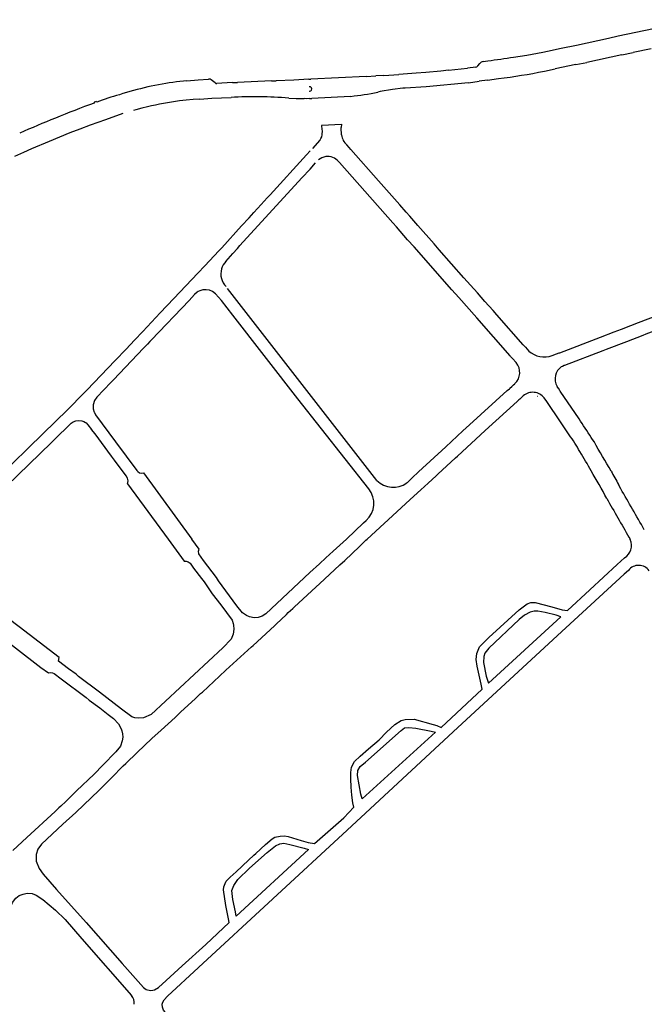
# Model space of a CAD drawing. Extents: x 148869 to 161638, y 453607 to 469810.
# Tile 827 of 1056: x 159111.64 to 159114.22, y 459843.89 to 459847.97. Entities that reach past the tile are written whole.
import ezdxf

# ---------------------------------------------------------------- set-up
doc = ezdxf.new("R2010")
doc.units = 0
doc.layers.add('LKI_V01_KANTRIJWEG', color=252, linetype='CONTINUOUS')

msp = doc.modelspace()

# ---------------------------------------------------------------- linework, layer by layer
at = {"layer": 'LKI_V01_KANTRIJWEG'}
for p, q in [((159114.1324, 459847.8268), (159113.9874, 459847.7954)), ((159114.1324, 459847.8268), (159113.9874, 459847.7954)), ((159114.1324, 459847.8268), (159114.1783, 459847.8363)), ((159114.1324, 459847.8268), (159114.1783, 459847.8363)), ((159114.2534, 459847.8522), (159114.1783, 459847.8363)), ((159114.2534, 459847.8522), (159114.1783, 459847.8363)), ((159113.5353, 459847.7809), (159113.5437, 459847.7912)), ((159113.5353, 459847.7809), (159113.5437, 459847.7912)), ((159113.5567, 459847.7996), (159113.5765, 459847.8019)), ((159113.5567, 459847.7996), (159113.5765, 459847.8019)), ((159113.9414, 459847.786), (159113.8563, 459847.7681)), ((159113.9414, 459847.786), (159113.8563, 459847.7681)), ((159113.9414, 459847.786), (159113.9874, 459847.7954)), ((159113.9414, 459847.786), (159113.9874, 459847.7954)), ((159113.1454, 459847.7412), (159113.2082, 459847.7456)), ((159113.1454, 459847.7412), (159113.2082, 459847.7456)), ((159113.2796, 459847.7512), (159113.2082, 459847.7456)), ((159113.2796, 459847.7512), (159113.2082, 459847.7456)), ((159113.4141, 459847.7628), (159113.3822, 459847.7595)), ((159113.4141, 459847.7628), (159113.3822, 459847.7595)), ((159113.4141, 459847.7628), (159113.4919, 459847.7713)), ((159113.4141, 459847.7628), (159113.4919, 459847.7713)), ((159113.5267, 459847.7756), (159113.4919, 459847.7713)), ((159113.5267, 459847.7756), (159113.4919, 459847.7713)), ((159113.8108, 459847.7588), (159113.8563, 459847.7681)), ((159113.8108, 459847.7588), (159113.8563, 459847.7681)), ((159112.3299, 459847.7184), (159112.2873, 459847.7146)), ((159112.3299, 459847.7184), (159112.2873, 459847.7146)), ((159112.4231, 459847.7258), (159112.4196, 459847.7257)), ((159112.4231, 459847.7258), (159112.4196, 459847.7257)), ((159112.4468, 459847.71), (159112.4301, 459847.7237)), ((159112.4468, 459847.71), (159112.4301, 459847.7237)), ((159112.5189, 459847.7117), (159112.4531, 459847.7072)), ((159112.5189, 459847.7117), (159112.4531, 459847.7072)), ((159112.5189, 459847.7117), (159112.5393, 459847.7114)), ((159112.5189, 459847.7117), (159112.5393, 459847.7114)), ((159112.6801, 459847.7187), (159112.5393, 459847.7114)), ((159112.6801, 459847.7187), (159112.5393, 459847.7114)), ((159112.6801, 459847.7187), (159112.6992, 459847.7188)), ((159112.6801, 459847.7187), (159112.6992, 459847.7188)), ((159112.7734, 459847.7218), (159112.6992, 459847.7188)), ((159112.7734, 459847.7218), (159112.6992, 459847.7188)), ((159112.8347, 459847.7253), (159112.7734, 459847.7218)), ((159112.8347, 459847.7253), (159112.7734, 459847.7218)), ((159112.8347, 459847.7253), (159112.8441, 459847.7255)), ((159112.8347, 459847.7253), (159112.8441, 459847.7255)), ((159113.0732, 459847.7367), (159112.8441, 459847.7255)), ((159113.0732, 459847.7367), (159112.8441, 459847.7255)), ((159113.0732, 459847.7367), (159113.1134, 459847.739)), ((159113.0732, 459847.7367), (159113.1134, 459847.739)), ((159113.1454, 459847.7412), (159113.1134, 459847.739)), ((159113.1454, 459847.7412), (159113.1134, 459847.739)), ((159113.4961, 459847.7108), (159113.5408, 459847.7173)), ((159113.4961, 459847.7108), (159113.5408, 459847.7173)), ((159113.5748, 459847.7212), (159113.5408, 459847.7173)), ((159113.5748, 459847.7212), (159113.5408, 459847.7173)), ((159113.5748, 459847.7212), (159113.621, 459847.7279)), ((159113.5748, 459847.7212), (159113.621, 459847.7279)), ((159112.8376, 459847.6944), (159112.8359, 459847.6947)), ((159112.8376, 459847.6944), (159112.8359, 459847.6947)), ((159112.8365, 459847.6755), (159112.8386, 459847.6757)), ((159112.8365, 459847.6755), (159112.8386, 459847.6757)), ((159111.9549, 459847.6339), (159111.9452, 459847.6308)), ((159111.9549, 459847.6339), (159111.9452, 459847.6308)), ((159111.9452, 459847.6308), (159111.9465, 459847.6269)), ((159111.9452, 459847.6308), (159111.9465, 459847.6269)), ((159111.9562, 459847.63), (159111.9549, 459847.6339)), ((159111.9562, 459847.63), (159111.9549, 459847.6339)), ((159112.3837, 459847.6435), (159112.3553, 459847.6416)), ((159112.3837, 459847.6435), (159112.3553, 459847.6416)), ((159112.3837, 459847.6435), (159112.4333, 459847.6469)), ((159112.3837, 459847.6435), (159112.4333, 459847.6469)), ((159112.4333, 459847.6469), (159112.5129, 459847.6504)), ((159112.4333, 459847.6469), (159112.5129, 459847.6504)), ((159112.8385, 459847.6451), (159112.8469, 459847.6458)), ((159112.8385, 459847.6451), (159112.8469, 459847.6458)), ((159113.0081, 459847.6546), (159112.8469, 459847.6458)), ((159113.0081, 459847.6546), (159112.8469, 459847.6458)), ((159112.1189, 459847.5982), (159112.1087, 459847.5953)), ((159112.1189, 459847.5982), (159112.1087, 459847.5953)), ((159112.8892, 459847.5352), (159112.9699, 459847.5389)), ((159112.8892, 459847.5352), (159112.9699, 459847.5389)), ((159112.9699, 459847.5389), (159112.9691, 459847.5249)), ((159112.9699, 459847.5389), (159112.9691, 459847.5249)), ((159112.8892, 459847.5352), (159112.8883, 459847.5313)), ((159112.8892, 459847.5352), (159112.8883, 459847.5313)), ((159112.8807, 459847.4723), (159112.8497, 459847.4384)), ((159112.8807, 459847.4723), (159112.8497, 459847.4384)), ((159112.8411, 459847.4288), (159112.8251, 459847.4115)), ((159112.8411, 459847.4288), (159112.8251, 459847.4115)), ((159112.6743, 459847.246), (159112.8251, 459847.4115)), ((159112.6743, 459847.246), (159112.8251, 459847.4115)), ((159112.8405, 459847.3532), (159112.8634, 459847.3787)), ((159112.8405, 459847.3532), (159112.8634, 459847.3787)), ((159112.8068, 459847.3164), (159112.8405, 459847.3532)), ((159112.8068, 459847.3164), (159112.8405, 459847.3532)), ((159112.5498, 459847.036), (159112.8068, 459847.3164)), ((159112.5498, 459847.036), (159112.8068, 459847.3164)), ((159112.6382, 459847.2065), (159112.6628, 459847.2334)), ((159112.6382, 459847.2065), (159112.6628, 459847.2334)), ((159112.6628, 459847.2334), (159112.6743, 459847.246)), ((159112.6628, 459847.2334), (159112.6743, 459847.246)), ((159112.5873, 459847.1508), (159112.608, 459847.1734)), ((159112.5873, 459847.1508), (159112.608, 459847.1734)), ((159112.608, 459847.1734), (159112.6382, 459847.2065)), ((159112.608, 459847.1734), (159112.6382, 459847.2065)), ((159112.5567, 459847.1174), (159112.5873, 459847.1508)), ((159112.5567, 459847.1174), (159112.5873, 459847.1508)), ((159112.4744, 459847.0274), (159112.5567, 459847.1174)), ((159112.4744, 459847.0274), (159112.5567, 459847.1174)), ((159112.4038, 459846.9515), (159112.4617, 459847.0137)), ((159112.4038, 459846.9515), (159112.4617, 459847.0137)), ((159112.4617, 459847.0137), (159112.4744, 459847.0274)), ((159112.4617, 459847.0137), (159112.4744, 459847.0274)), ((159112.5393, 459847.0245), (159112.5498, 459847.036)), ((159112.5393, 459847.0245), (159112.5498, 459847.036)), ((159113.1169, 459846.0624), (159112.4984, 459846.8585)), ((159113.1169, 459846.0624), (159112.4984, 459846.8585)), ((159112.219, 459846.7567), (159112.2755, 459846.8163)), ((159112.219, 459846.7567), (159112.2755, 459846.8163)), ((159112.1472, 459846.6801), (159112.219, 459846.7567)), ((159112.1472, 459846.6801), (159112.219, 459846.7567)), ((159112.0778, 459846.6069), (159112.1135, 459846.6446)), ((159112.0778, 459846.6069), (159112.1135, 459846.6446)), ((159112.1135, 459846.6446), (159112.1472, 459846.6801)), ((159112.1135, 459846.6446), (159112.1472, 459846.6801)), ((159112.1836, 459846.6454), (159112.1771, 459846.6387)), ((159112.1836, 459846.6454), (159112.1771, 459846.6387)), ((159112.15, 459846.6103), (159112.0255, 459846.4797)), ((159112.15, 459846.6103), (159112.0255, 459846.4797)), ((159112.0323, 459846.5595), (159112.0778, 459846.6069)), ((159112.0323, 459846.5595), (159112.0778, 459846.6069)), ((159112.167, 459846.6281), (159112.15, 459846.6103)), ((159112.167, 459846.6281), (159112.15, 459846.6103)), ((159112.1771, 459846.6387), (159112.167, 459846.6281)), ((159112.1771, 459846.6387), (159112.167, 459846.6281)), ((159112.0255, 459846.4797), (159112.0153, 459846.469)), ((159112.0255, 459846.4797), (159112.0153, 459846.469)), ((159111.9051, 459846.4261), (159111.9169, 459846.4383)), ((159111.9051, 459846.4261), (159111.9169, 459846.4383)), ((159113.6572, 459846.4352), (159113.5009, 459846.2936)), ((159113.6572, 459846.4352), (159113.5009, 459846.2936)), ((159113.7825, 459846.4099), (159113.7809, 459846.4108)), ((159113.7825, 459846.4099), (159113.7809, 459846.4108)), ((159113.5659, 459846.2703), (159113.6982, 459846.3897)), ((159113.5659, 459846.2703), (159113.6982, 459846.3897)), ((159111.8508, 459846.2997), (159111.7783, 459846.2292)), ((159111.8508, 459846.2997), (159111.7783, 459846.2292)), ((159113.5009, 459846.2936), (159113.4735, 459846.2682)), ((159113.5009, 459846.2936), (159113.4735, 459846.2682)), ((159111.5436, 459846.0714), (159111.7341, 459846.2565)), ((159111.5436, 459846.0714), (159111.7341, 459846.2565)), ((159113.4735, 459846.2682), (159113.4265, 459846.2246)), ((159113.4735, 459846.2682), (159113.4265, 459846.2246)), ((159113.4504, 459846.1633), (159113.5659, 459846.2703)), ((159113.4504, 459846.1633), (159113.5659, 459846.2703)), ((159114.0167, 459846.2233), (159114.0054, 459846.2404)), ((159114.0167, 459846.2233), (159114.0054, 459846.2404)), ((159111.7694, 459846.2204), (159111.5826, 459846.0387)), ((159111.7694, 459846.2204), (159111.5826, 459846.0387)), ((159111.7783, 459846.2292), (159111.7694, 459846.2204)), ((159111.7783, 459846.2292), (159111.7694, 459846.2204)), ((159113.4021, 459846.2019), (159113.2899, 459846.0978)), ((159113.4021, 459846.2019), (159113.2899, 459846.0978)), ((159113.4265, 459846.2246), (159113.4021, 459846.2019)), ((159113.4265, 459846.2246), (159113.4021, 459846.2019)), ((159112.0304, 459846.1464), (159112.018, 459846.1633)), ((159112.0304, 459846.1464), (159112.018, 459846.1633)), ((159113.3698, 459846.089), (159113.4427, 459846.1561)), ((159113.3698, 459846.089), (159113.4427, 459846.1561)), ((159113.4427, 459846.1561), (159113.4504, 459846.1633)), ((159113.4427, 459846.1561), (159113.4504, 459846.1633)), ((159112.0778, 459846.0815), (159112.0304, 459846.1464)), ((159112.0778, 459846.0815), (159112.0304, 459846.1464)), ((159112.0843, 459846.0727), (159112.0778, 459846.0815)), ((159112.0843, 459846.0727), (159112.0778, 459846.0815)), ((159112.1509, 459846.0935), (159112.3506, 459845.8195)), ((159112.1509, 459846.0935), (159112.3506, 459845.8195)), ((159113.2631, 459846.0729), (159113.2433, 459846.0546)), ((159113.2631, 459846.0729), (159113.2433, 459846.0546)), ((159113.2899, 459846.0978), (159113.2631, 459846.0729)), ((159113.2899, 459846.0978), (159113.2631, 459846.0729)), ((159113.3291, 459846.0516), (159113.3626, 459846.0823)), ((159113.3291, 459846.0516), (159113.3626, 459846.0823)), ((159113.3626, 459846.0823), (159113.3698, 459846.089)), ((159113.3626, 459846.0823), (159113.3698, 459846.089)), ((159112.0836, 459846.049), (159112.2519, 459845.8195)), ((159112.0836, 459846.049), (159112.2519, 459845.8195)), ((159113.2433, 459846.0546), (159113.2408, 459846.0522)), ((159113.2433, 459846.0546), (159113.2408, 459846.0522)), ((159113.2989, 459846.0237), (159113.3291, 459846.0516)), ((159113.2989, 459846.0237), (159113.3291, 459846.0516)), ((159114.1276, 459846.0276), (159114.1183, 459846.0456)), ((159114.1276, 459846.0276), (159114.1183, 459846.0456)), ((159113.2554, 459845.9837), (159113.2989, 459846.0237)), ((159113.2554, 459845.9837), (159113.2989, 459846.0237)), ((159113.0769, 459845.8195), (159113.2181, 459845.9495)), ((159113.0769, 459845.8195), (159113.2181, 459845.9495)), ((159113.2181, 459845.9495), (159113.2554, 459845.9837)), ((159113.2181, 459845.9495), (159113.2554, 459845.9837)), ((159112.991, 459845.8195), (159113.0617, 459845.8864)), ((159112.991, 459845.8195), (159113.0617, 459845.8864)), ((159113.0617, 459845.8864), (159113.0729, 459845.897)), ((159113.0617, 459845.8864), (159113.0729, 459845.897)), ((159114.1671, 459845.8177), (159114.1616, 459845.8273)), ((159114.1671, 459845.8177), (159114.1616, 459845.8273)), ((159112.3807, 459845.778), (159112.3506, 459845.8195)), ((159112.3807, 459845.778), (159112.3506, 459845.8195)), ((159112.991, 459845.8195), (159112.9359, 459845.7701)), ((159112.991, 459845.8195), (159112.9359, 459845.7701)), ((159112.984, 459845.7314), (159113.0454, 459845.7887)), ((159112.984, 459845.7314), (159113.0454, 459845.7887)), ((159113.0454, 459845.7887), (159113.0714, 459845.8145)), ((159113.0454, 459845.7887), (159113.0714, 459845.8145)), ((159113.0714, 459845.8145), (159113.0769, 459845.8195)), ((159113.0714, 459845.8145), (159113.0769, 459845.8195)), ((159112.3988, 459845.7312), (159112.3794, 459845.759)), ((159112.3988, 459845.7312), (159112.3794, 459845.759)), ((159112.9061, 459845.7423), (159112.8787, 459845.7168)), ((159112.9061, 459845.7423), (159112.8787, 459845.7168)), ((159112.9359, 459845.7701), (159112.9061, 459845.7423)), ((159112.9359, 459845.7701), (159112.9061, 459845.7423)), ((159114.1131, 459845.7142), (159114.1431, 459845.7423)), ((159114.1131, 459845.7142), (159114.1431, 459845.7423)), ((159112.3429, 459845.7204), (159112.3579, 459845.6988)), ((159112.3429, 459845.7204), (159112.3579, 459845.6988)), ((159112.4524, 459845.6602), (159112.3988, 459845.7312)), ((159112.4524, 459845.6602), (159112.3988, 459845.7312)), ((159112.8787, 459845.7168), (159112.8399, 459845.6807)), ((159112.8787, 459845.7168), (159112.8399, 459845.6807)), ((159112.8795, 459845.6341), (159112.9637, 459845.7126)), ((159112.8795, 459845.6341), (159112.9637, 459845.7126)), ((159112.9637, 459845.7126), (159112.984, 459845.7314)), ((159112.9637, 459845.7126), (159112.984, 459845.7314)), ((159112.3579, 459845.6988), (159112.3906, 459845.656)), ((159112.3579, 459845.6988), (159112.3906, 459845.656)), ((159114.1597, 459845.69), (159114.1421, 459845.6736)), ((159114.1597, 459845.69), (159114.1421, 459845.6736)), ((159112.3906, 459845.656), (159112.4012, 459845.6422)), ((159112.3906, 459845.656), (159112.4012, 459845.6422)), ((159112.4012, 459845.6422), (159112.4347, 459845.593)), ((159112.4012, 459845.6422), (159112.4347, 459845.593)), ((159112.461, 459845.6469), (159112.4524, 459845.6602)), ((159112.461, 459845.6469), (159112.4524, 459845.6602)), ((159112.7748, 459845.5379), (159112.8661, 459845.6214)), ((159112.7748, 459845.5379), (159112.8661, 459845.6214)), ((159112.8661, 459845.6214), (159112.8795, 459845.6341)), ((159112.8661, 459845.6214), (159112.8795, 459845.6341)), ((159112.4347, 459845.593), (159112.4702, 459845.5465)), ((159112.4347, 459845.593), (159112.4702, 459845.5465)), ((159112.4702, 459845.5465), (159112.5171, 459845.4833)), ((159112.4702, 459845.5465), (159112.5171, 459845.4833)), ((159112.6999, 459845.467), (159112.743, 459845.5076)), ((159112.6999, 459845.467), (159112.743, 459845.5076)), ((159112.743, 459845.5076), (159112.7501, 459845.5146)), ((159112.743, 459845.5076), (159112.7501, 459845.5146)), ((159112.7501, 459845.5146), (159112.7694, 459845.5323)), ((159112.7501, 459845.5146), (159112.7694, 459845.5323)), ((159112.7694, 459845.5323), (159112.7748, 459845.5379)), ((159112.7694, 459845.5323), (159112.7748, 459845.5379)), ((159113.5801, 459845.2222), (159113.879, 459845.4977)), ((159113.5801, 459845.2222), (159113.879, 459845.4977)), ((159113.879, 459845.4977), (159113.8601, 459845.5043)), ((159113.879, 459845.4977), (159113.8601, 459845.5043)), ((159113.8848, 459845.5269), (159113.9069, 459845.5231)), ((159113.8848, 459845.5269), (159113.9069, 459845.5231)), ((159112.5171, 459845.4833), (159112.5213, 459845.4701)), ((159112.5171, 459845.4833), (159112.5213, 459845.4701)), ((159112.6044, 459845.379), (159112.6923, 459845.4598)), ((159112.6044, 459845.379), (159112.6923, 459845.4598)), ((159112.6923, 459845.4598), (159112.6999, 459845.467)), ((159112.6923, 459845.4598), (159112.6999, 459845.467)), ((159112.5973, 459845.3727), (159112.6044, 459845.379)), ((159112.5973, 459845.3727), (159112.6044, 459845.379)), ((159112.4919, 459845.2756), (159112.5973, 459845.3727)), ((159112.4919, 459845.2756), (159112.5973, 459845.3727)), ((159111.8392, 459845.282), (159111.7987, 459845.3132)), ((159111.8392, 459845.282), (159111.7987, 459845.3132)), ((159111.7806, 459845.2624), (159111.8093, 459845.2398)), ((159111.7806, 459845.2624), (159111.8093, 459845.2398)), ((159111.8711, 459845.2599), (159111.8392, 459845.282)), ((159111.8711, 459845.2599), (159111.8392, 459845.282)), ((159111.8815, 459845.2505), (159111.8711, 459845.2599)), ((159111.8815, 459845.2505), (159111.8711, 459845.2599)), ((159112.4654, 459845.2509), (159112.4919, 459845.2756)), ((159112.4654, 459845.2509), (159112.4919, 459845.2756)), ((159111.8093, 459845.2398), (159111.9121, 459845.1629)), ((159111.8093, 459845.2398), (159111.9121, 459845.1629)), ((159111.9685, 459845.1852), (159111.8815, 459845.2505)), ((159111.9685, 459845.1852), (159111.8815, 459845.2505)), ((159112.3943, 459845.1857), (159112.4654, 459845.2509)), ((159112.3943, 459845.1857), (159112.4654, 459845.2509)), ((159113.5533, 459845.1974), (159113.5497, 459845.2181)), ((159113.5533, 459845.1974), (159113.5497, 459845.2181)), ((159113.5737, 459845.2383), (159113.5801, 459845.2222)), ((159113.5737, 459845.2383), (159113.5801, 459845.2222)), ((159112.3708, 459845.164), (159112.3868, 459845.179)), ((159112.3708, 459845.164), (159112.3868, 459845.179)), ((159112.3868, 459845.179), (159112.3943, 459845.1857)), ((159112.3868, 459845.179), (159112.3943, 459845.1857)), ((159113.3834, 459845.0391), (159113.5533, 459845.1974)), ((159113.3834, 459845.0391), (159113.5533, 459845.1974)), ((159111.9121, 459845.1629), (159111.9257, 459845.1519)), ((159111.9121, 459845.1629), (159111.9257, 459845.1519)), ((159112.3052, 459845.1034), (159112.364, 459845.1577)), ((159112.3052, 459845.1034), (159112.364, 459845.1577)), ((159112.364, 459845.1577), (159112.3708, 459845.164)), ((159112.364, 459845.1577), (159112.3708, 459845.164)), ((159111.9901, 459845.1036), (159112.0044, 459845.0924)), ((159111.9901, 459845.1036), (159112.0044, 459845.0924)), ((159112.2808, 459845.08), (159112.3052, 459845.1034)), ((159112.2808, 459845.08), (159112.3052, 459845.1034)), ((159112.2231, 459845.0274), (159112.2808, 459845.08)), ((159112.2231, 459845.0274), (159112.2808, 459845.08)), ((159113.3604, 459845.0199), (159113.0559, 459844.7436)), ((159113.3604, 459845.0199), (159113.0559, 459844.7436)), ((159113.3415, 459845.0241), (159113.3604, 459845.0199)), ((159113.3415, 459845.0241), (159113.3604, 459845.0199)), ((159113.3655, 459845.0469), (159113.3834, 459845.0391)), ((159113.3655, 459845.0469), (159113.3834, 459845.0391)), ((159112.0772, 459844.8899), (159112.1236, 459844.935)), ((159112.0772, 459844.8899), (159112.1236, 459844.935)), ((159112.0662, 459844.8799), (159112.0772, 459844.8899)), ((159112.0662, 459844.8799), (159112.0772, 459844.8899)), ((159111.9452, 459844.845), (159111.8732, 459844.7757)), ((159111.9452, 459844.845), (159111.8732, 459844.7757)), ((159111.9815, 459844.883), (159111.9452, 459844.845)), ((159111.9815, 459844.883), (159111.9452, 459844.845)), ((159112.0175, 459844.8303), (159112.0662, 459844.8799)), ((159112.0175, 459844.8303), (159112.0662, 459844.8799)), ((159111.967, 459844.7794), (159112.0175, 459844.8303)), ((159111.967, 459844.7794), (159112.0175, 459844.8303)), ((159111.8732, 459844.7757), (159111.8278, 459844.732)), ((159111.8732, 459844.7757), (159111.8278, 459844.732)), ((159111.8703, 459844.6861), (159111.967, 459844.7794)), ((159111.8703, 459844.6861), (159111.967, 459844.7794)), ((159111.8278, 459844.732), (159111.8083, 459844.7132)), ((159111.8278, 459844.732), (159111.8083, 459844.7132)), ((159113.0222, 459844.7085), (159113.0177, 459844.7263)), ((159113.0222, 459844.7085), (159113.0177, 459844.7263)), ((159113.0559, 459844.7436), (159113.051, 459844.7617)), ((159113.0559, 459844.7436), (159113.051, 459844.7617)), ((159111.7998, 459844.705), (159111.7846, 459844.6904)), ((159111.7998, 459844.705), (159111.7846, 459844.6904)), ((159111.8083, 459844.7132), (159111.7998, 459844.705)), ((159111.8083, 459844.7132), (159111.7998, 459844.705)), ((159111.8158, 459844.6374), (159111.8703, 459844.6861)), ((159111.8158, 459844.6374), (159111.8703, 459844.6861)), ((159111.8158, 459844.6374), (159111.7275, 459844.5546)), ((159111.8158, 459844.6374), (159111.7275, 459844.5546)), ((159112.833, 459844.5624), (159112.8582, 459844.5574)), ((159112.833, 459844.5624), (159112.8582, 459844.5574)), ((159112.8335, 459844.5334), (159112.5346, 459844.2565)), ((159112.8335, 459844.5334), (159112.5346, 459844.2565)), ((159112.8162, 459844.5383), (159112.8335, 459844.5334)), ((159112.8162, 459844.5383), (159112.8335, 459844.5334)), ((159112.5346, 459844.2565), (159112.5307, 459844.2749)), ((159112.5346, 459844.2565), (159112.5307, 459844.2749)), ((159112.5057, 459844.2297), (159112.5027, 459844.2455)), ((159112.5057, 459844.2297), (159112.5027, 459844.2455)), ((159111.8941, 459844.1623), (159112.1004, 459843.9281)), ((159111.8941, 459844.1623), (159112.1004, 459843.9281))]:
    msp.add_line(p, q, dxfattribs=at)
for points in [[(159113.6836, 459847.8171), (159113.7382, 459847.8258), (159113.8049, 459847.8379), (159113.8233, 459847.8417), (159113.8806, 459847.8538), (159113.9447, 459847.8666), (159114.0765, 459847.8961), (159114.1169, 459847.9049), (159114.2631, 459847.9364), (159114.3034, 459847.9445), (159114.4403, 459847.9723)], [(159113.6836, 459847.8171), (159113.7382, 459847.8258), (159113.8049, 459847.8379), (159113.8233, 459847.8417), (159113.8806, 459847.8538), (159113.9447, 459847.8666), (159114.0765, 459847.8961), (159114.1169, 459847.9049), (159114.2631, 459847.9364), (159114.3034, 459847.9445), (159114.4403, 459847.9723)], [(159113.3822, 459847.7595), (159113.3195, 459847.754), (159113.2796, 459847.7512)], [(159113.3822, 459847.7595), (159113.3195, 459847.754), (159113.2796, 459847.7512)], [(159112.3299, 459847.7184), (159112.3773, 459847.7225), (159112.4196, 459847.7257)], [(159112.3299, 459847.7184), (159112.3773, 459847.7225), (159112.4196, 459847.7257)], [(159113.4961, 459847.7108), (159113.3207, 459847.6947), (159113.2341, 459847.6885), (159113.2245, 459847.6879), (159113.1814, 459847.6829), (159113.1305, 459847.6748), (159113.1207, 459847.6726)], [(159113.4961, 459847.7108), (159113.3207, 459847.6947), (159113.2341, 459847.6885), (159113.2245, 459847.6879), (159113.1814, 459847.6829), (159113.1305, 459847.6748), (159113.1207, 459847.6726)], [(159112.3553, 459847.6416), (159112.3275, 459847.6388), (159112.2993, 459847.6361)], [(159112.3553, 459847.6416), (159112.3275, 459847.6388), (159112.2993, 459847.6361)], [(159112.7518, 459847.6472), (159112.7824, 459847.6459), (159112.8165, 459847.645)], [(159112.7518, 459847.6472), (159112.7824, 459847.6459), (159112.8165, 459847.645)], [(159112.8385, 459847.6451), (159112.8269, 459847.6446), (159112.8165, 459847.645)], [(159112.8385, 459847.6451), (159112.8269, 459847.6446), (159112.8165, 459847.645)], [(159112.0651, 459847.5836), (159111.9926, 459847.5577), (159111.9286, 459847.5353)], [(159112.0651, 459847.5836), (159111.9926, 459847.5577), (159111.9286, 459847.5353)], [(159112.1664, 459847.6115), (159112.1427, 459847.605), (159112.1189, 459847.5982)], [(159112.1664, 459847.6115), (159112.1427, 459847.605), (159112.1189, 459847.5982)], [(159111.8446, 459847.5027), (159111.76, 459847.4675), (159111.6868, 459847.4368)], [(159111.8446, 459847.5027), (159111.76, 459847.4675), (159111.6868, 459847.4368)], [(159111.9286, 459847.5353), (159111.8867, 459847.5191), (159111.8446, 459847.5027)], [(159111.9286, 459847.5353), (159111.8867, 459847.5191), (159111.8446, 459847.5027)], [(159112.8883, 459847.5313), (159112.8898, 459847.5088), (159112.89, 459847.5041)], [(159112.8883, 459847.5313), (159112.8898, 459847.5088), (159112.89, 459847.5041)], [(159112.9707, 459847.4944), (159112.97, 459847.5066), (159112.9697, 459847.5129), (159112.9691, 459847.5249)], [(159112.9707, 459847.4944), (159112.97, 459847.5066), (159112.9697, 459847.5129), (159112.9691, 459847.5249)], [(159111.6868, 459847.4368), (159111.6533, 459847.4223), (159111.6165, 459847.4054)], [(159111.6868, 459847.4368), (159111.6533, 459847.4223), (159111.6165, 459847.4054)], [(159113.7238, 459846.6236), (159113.7225, 459846.6253), (159113.7225, 459846.6253), (159113.6136, 459846.7491), (159113.5986, 459846.7667), (159113.5649, 459846.8044), (159113.5334, 459846.8403), (159113.5054, 459846.872), (159113.4778, 459846.9028), (159113.3754, 459847.0191), (159113.3541, 459847.0437), (159113.2873, 459847.1189), (159113.2529, 459847.1579), (159113.2382, 459847.1749), (159113.2117, 459847.2049), (159113.1238, 459847.3041), (159113.0092, 459847.4342), (159113.0018, 459847.4426), (159112.9919, 459847.4536)], [(159113.7238, 459846.6236), (159113.7225, 459846.6253), (159113.7225, 459846.6253), (159113.6136, 459846.7491), (159113.5986, 459846.7667), (159113.5649, 459846.8044), (159113.5334, 459846.8403), (159113.5054, 459846.872), (159113.4778, 459846.9028), (159113.3754, 459847.0191), (159113.3541, 459847.0437), (159113.2873, 459847.1189), (159113.2529, 459847.1579), (159113.2382, 459847.1749), (159113.2117, 459847.2049), (159113.1238, 459847.3041), (159113.0092, 459847.4342), (159113.0018, 459847.4426), (159112.9919, 459847.4536)], [(159113.6938, 459846.551), (159113.6792, 459846.568), (159113.6713, 459846.577), (159113.6698, 459846.5786), (159113.5307, 459846.7366), (159113.456, 459846.8207), (159113.4278, 459846.8528), (159113.3389, 459846.9538), (159113.3307, 459846.9626), (159113.2709, 459847.0309), (159113.2443, 459847.0604), (159113.1979, 459847.1133), (159113.1833, 459847.1301), (159113.0676, 459847.2612), (159112.9624, 459847.3804), (159112.9585, 459847.3851)], [(159113.6938, 459846.551), (159113.6792, 459846.568), (159113.6713, 459846.577), (159113.6698, 459846.5786), (159113.5307, 459846.7366), (159113.456, 459846.8207), (159113.4278, 459846.8528), (159113.3389, 459846.9538), (159113.3307, 459846.9626), (159113.2709, 459847.0309), (159113.2443, 459847.0604), (159113.1979, 459847.1133), (159113.1833, 459847.1301), (159113.0676, 459847.2612), (159112.9624, 459847.3804), (159112.9585, 459847.3851)], [(159112.4909, 459846.9705), (159112.5202, 459847.0037), (159112.5393, 459847.0245)], [(159112.4909, 459846.9705), (159112.5202, 459847.0037), (159112.5393, 459847.0245)], [(159112.2755, 459846.8163), (159112.376, 459846.9217), (159112.4038, 459846.9515)], [(159112.2755, 459846.8163), (159112.376, 459846.9217), (159112.4038, 459846.9515)], [(159113.8437, 459846.5807), (159113.8607, 459846.587), (159113.8722, 459846.5912), (159113.8744, 459846.5921), (159114.0436, 459846.657), (159114.1001, 459846.6784), (159114.1309, 459846.69), (159114.1686, 459846.7046), (159114.2009, 459846.7169), (159114.3315, 459846.7667), (159114.3914, 459846.7896), (159114.4653, 459846.8179), (159114.5514, 459846.8505), (159114.5944, 459846.8672), (159114.6072, 459846.8719), (159114.7049, 459846.9092), (159114.755, 459846.9286)], [(159113.8437, 459846.5807), (159113.8607, 459846.587), (159113.8722, 459846.5912), (159113.8744, 459846.5921), (159114.0436, 459846.657), (159114.1001, 459846.6784), (159114.1309, 459846.69), (159114.1686, 459846.7046), (159114.2009, 459846.7169), (159114.3315, 459846.7667), (159114.3914, 459846.7896), (159114.4653, 459846.8179), (159114.5514, 459846.8505), (159114.5944, 459846.8672), (159114.6072, 459846.8719), (159114.7049, 459846.9092), (159114.755, 459846.9286)], [(159112.3771, 459846.8451), (159112.3724, 459846.8426), (159112.3616, 459846.8334), (159112.3389, 459846.8089), (159112.1836, 459846.6454)], [(159112.3771, 459846.8451), (159112.3724, 459846.8426), (159112.3616, 459846.8334), (159112.3389, 459846.8089), (159112.1836, 459846.6454)], [(159112.4727, 459846.8087), (159112.4491, 459846.8361), (159112.4364, 459846.8461), (159112.4238, 459846.8513), (159112.4101, 459846.8533), (159112.3964, 459846.8524), (159112.3833, 459846.8483), (159112.3771, 459846.8451)], [(159112.4727, 459846.8087), (159112.4491, 459846.8361), (159112.4364, 459846.8461), (159112.4238, 459846.8513), (159112.4101, 459846.8533), (159112.3964, 459846.8524), (159112.3833, 459846.8483), (159112.3771, 459846.8451)], [(159113.8824, 459846.5344), (159113.8856, 459846.5363), (159113.8931, 459846.5401), (159113.8952, 459846.5406), (159114.0539, 459846.6016), (159114.0678, 459846.6071), (159114.1519, 459846.6388), (159114.22, 459846.6649), (159114.2322, 459846.6696), (159114.3246, 459846.7049), (159114.3297, 459846.7071), (159114.4572, 459846.7552), (159114.5507, 459846.7915), (159114.5622, 459846.7958), (159114.5719, 459846.7993), (159114.7257, 459846.8582), (159114.7344, 459846.8615)], [(159113.8824, 459846.5344), (159113.8856, 459846.5363), (159113.8931, 459846.5401), (159113.8952, 459846.5406), (159114.0539, 459846.6016), (159114.0678, 459846.6071), (159114.1519, 459846.6388), (159114.22, 459846.6649), (159114.2322, 459846.6696), (159114.3246, 459846.7049), (159114.3297, 459846.7071), (159114.4572, 459846.7552), (159114.5507, 459846.7915), (159114.5622, 459846.7958), (159114.5719, 459846.7993), (159114.7257, 459846.8582), (159114.7344, 459846.8615)], [(159113.084, 459846.0276), (159112.7895, 459846.4013), (159112.521, 459846.7479), (159112.4727, 459846.8087)], [(159113.084, 459846.0276), (159112.7895, 459846.4013), (159112.521, 459846.7479), (159112.4727, 459846.8087)], [(159113.7238, 459846.6236), (159113.7321, 459846.6146), (159113.7462, 459846.599)], [(159113.7238, 459846.6236), (159113.7321, 459846.6146), (159113.7462, 459846.599)], [(159111.9169, 459846.4383), (159111.9451, 459846.4672), (159112.0323, 459846.5595)], [(159111.9169, 459846.4383), (159111.9451, 459846.4672), (159112.0323, 459846.5595)], [(159112.0153, 459846.469), (159111.9568, 459846.4075), (159111.9474, 459846.3939)], [(159112.0153, 459846.469), (159111.9568, 459846.4075), (159111.9474, 459846.3939)], [(159113.6572, 459846.4352), (159113.6662, 459846.4427), (159113.6677, 459846.4445), (159113.6766, 459846.4525), (159113.683, 459846.4585), (159113.6886, 459846.4637)], [(159113.6572, 459846.4352), (159113.6662, 459846.4427), (159113.6677, 459846.4445), (159113.6766, 459846.4525), (159113.683, 459846.4585), (159113.6886, 459846.4637)], [(159113.9544, 459846.3181), (159113.8768, 459846.4328), (159113.8753, 459846.435), (159113.8689, 459846.4452), (159113.8687, 459846.4452), (159113.864, 459846.4524)], [(159113.9544, 459846.3181), (159113.8768, 459846.4328), (159113.8753, 459846.435), (159113.8689, 459846.4452), (159113.8687, 459846.4452), (159113.864, 459846.4524)], [(159111.7341, 459846.2565), (159111.8347, 459846.3551), (159111.9051, 459846.4261)], [(159111.7341, 459846.2565), (159111.8347, 459846.3551), (159111.9051, 459846.4261)], [(159113.7237, 459846.4133), (159113.7179, 459846.4079), (159113.7086, 459846.3998), (159113.7051, 459846.3967), (159113.6982, 459846.3897)], [(159113.7237, 459846.4133), (159113.7179, 459846.4079), (159113.7086, 459846.3998), (159113.7051, 459846.3967), (159113.6982, 459846.3897)], [(159113.9136, 459846.2521), (159113.8636, 459846.3259), (159113.8347, 459846.3689), (159113.8182, 459846.3933), (159113.8169, 459846.3953), (159113.8101, 459846.4052)], [(159113.9136, 459846.2521), (159113.8636, 459846.3259), (159113.8347, 459846.3689), (159113.8182, 459846.3933), (159113.8169, 459846.3953), (159113.8101, 459846.4052)], [(159111.9474, 459846.3939), (159111.9416, 459846.3756), (159111.9421, 459846.3592), (159111.9459, 459846.3458), (159111.9472, 459846.3436)], [(159111.9474, 459846.3939), (159111.9416, 459846.3756), (159111.9421, 459846.3592), (159111.9459, 459846.3458), (159111.9472, 459846.3436)], [(159111.9472, 459846.3436), (159111.9519, 459846.3352), (159112.0348, 459846.2231), (159112.122, 459846.1038), (159112.1263, 459846.0994)], [(159111.9472, 459846.3436), (159111.9519, 459846.3352), (159112.0348, 459846.2231), (159112.122, 459846.1038), (159112.1263, 459846.0994)], [(159111.8508, 459846.2997), (159111.8595, 459846.3059), (159111.8698, 459846.3098), (159111.8822, 459846.3114), (159111.8943, 459846.3096), (159111.9037, 459846.3063), (159111.9099, 459846.3026)], [(159111.8508, 459846.2997), (159111.8595, 459846.3059), (159111.8698, 459846.3098), (159111.8822, 459846.3114), (159111.8943, 459846.3096), (159111.9037, 459846.3063), (159111.9099, 459846.3026)], [(159111.9099, 459846.3026), (159111.9124, 459846.3011), (159111.9202, 459846.2933), (159111.9352, 459846.2731)], [(159111.9099, 459846.3026), (159111.9124, 459846.3011), (159111.9202, 459846.2933), (159111.9352, 459846.2731)], [(159112.018, 459846.1633), (159111.9506, 459846.2556), (159111.9352, 459846.2731)], [(159112.018, 459846.1633), (159111.9506, 459846.2556), (159111.9352, 459846.2731)], [(159112.1263, 459846.0994), (159112.1339, 459846.0941), (159112.1403, 459846.0929), (159112.1509, 459846.0935)], [(159112.1263, 459846.0994), (159112.1339, 459846.0941), (159112.1403, 459846.0929), (159112.1509, 459846.0935)], [(159112.2521, 459845.8195), (159112.3189, 459845.7285), (159112.3264, 459845.7284), (159112.3353, 459845.7256), (159112.3429, 459845.7204)], [(159112.2521, 459845.8195), (159112.3189, 459845.7285), (159112.3264, 459845.7284), (159112.3353, 459845.7256), (159112.3429, 459845.7204)], [(159112.3794, 459845.759), (159112.3787, 459845.7692), (159112.3807, 459845.778)], [(159112.3794, 459845.759), (159112.3787, 459845.7692), (159112.3807, 459845.778)], [(159113.9069, 459845.5231), (159113.9993, 459845.6095), (159114.1131, 459845.7142)], [(159113.9069, 459845.5231), (159113.9993, 459845.6095), (159114.1131, 459845.7142)], [(159112.5863, 459843.4547), (159112.2874, 459843.8063), (159112.2415, 459843.8574), (159112.2336, 459843.8676), (159112.2288, 459843.8793), (159112.2279, 459843.8917), (159112.2302, 459843.9001), (159112.2357, 459843.9104), (159112.2492, 459843.9254), (159112.3774, 459844.0433), (159112.9942, 459844.6135), (159113.4326, 459845.0213), (159113.8651, 459845.4199), (159114.1421, 459845.6736)], [(159112.5863, 459843.4547), (159112.2874, 459843.8063), (159112.2415, 459843.8574), (159112.2336, 459843.8676), (159112.2288, 459843.8793), (159112.2279, 459843.8917), (159112.2302, 459843.9001), (159112.2357, 459843.9104), (159112.2492, 459843.9254), (159112.3774, 459844.0433), (159112.9942, 459844.6135), (159113.4326, 459845.0213), (159113.8651, 459845.4199), (159114.1421, 459845.6736)], [(159112.8399, 459845.6807), (159112.6567, 459845.5102), (159112.6419, 459845.5001), (159112.6257, 459845.4949), (159112.6081, 459845.4932)], [(159112.8399, 459845.6807), (159112.6567, 459845.5102), (159112.6419, 459845.5001), (159112.6257, 459845.4949), (159112.6081, 459845.4932)], [(159112.577, 459845.5027), (159112.5607, 459845.5133), (159112.5371, 459845.5425), (159112.461, 459845.6469)], [(159112.577, 459845.5027), (159112.5607, 459845.5133), (159112.5371, 459845.5425), (159112.461, 459845.6469)], [(159111.7987, 459845.3132), (159111.8005, 459845.3285), (159111.6356, 459845.4554), (159111.497, 459845.56)], [(159111.7987, 459845.3132), (159111.8005, 459845.3285), (159111.6356, 459845.4554), (159111.497, 459845.56)], [(159113.5497, 459845.2181), (159113.5327, 459845.2926), (159113.5283, 459845.3198), (159113.5307, 459845.3449), (159113.5422, 459845.3724), (159113.5802, 459845.4115), (159113.706, 459845.5264), (159113.7394, 459845.551), (159113.7553, 459845.5569), (159113.7731, 459845.5566), (159113.842, 459845.5393), (159113.8848, 459845.5269)], [(159113.5497, 459845.2181), (159113.5327, 459845.2926), (159113.5283, 459845.3198), (159113.5307, 459845.3449), (159113.5422, 459845.3724), (159113.5802, 459845.4115), (159113.706, 459845.5264), (159113.7394, 459845.551), (159113.7553, 459845.5569), (159113.7731, 459845.5566), (159113.842, 459845.5393), (159113.8848, 459845.5269)], [(159111.4425, 459845.521), (159111.4476, 459845.5113), (159111.4504, 459845.4992), (159111.5136, 459845.4498), (159111.7244, 459845.2877), (159111.7566, 459845.2647), (159111.7647, 459845.266), (159111.7731, 459845.2655), (159111.7806, 459845.2624)], [(159111.4425, 459845.521), (159111.4476, 459845.5113), (159111.4504, 459845.4992), (159111.5136, 459845.4498), (159111.7244, 459845.2877), (159111.7566, 459845.2647), (159111.7647, 459845.266), (159111.7731, 459845.2655), (159111.7806, 459845.2624)], [(159112.6081, 459845.4932), (159112.5887, 459845.4974), (159112.577, 459845.5027)], [(159112.6081, 459845.4932), (159112.5887, 459845.4974), (159112.577, 459845.5027)], [(159113.8601, 459845.5043), (159113.8143, 459845.5149), (159113.7839, 459845.5203), (159113.7681, 459845.5208), (159113.7526, 459845.5161), (159113.7292, 459845.5048), (159113.7063, 459845.4866), (159113.5802, 459845.3672), (159113.5649, 459845.3469), (159113.5602, 459845.3326), (159113.5593, 459845.3082), (159113.5698, 459845.252), (159113.5737, 459845.2383)], [(159113.8601, 459845.5043), (159113.8143, 459845.5149), (159113.7839, 459845.5203), (159113.7681, 459845.5208), (159113.7526, 459845.5161), (159113.7292, 459845.5048), (159113.7063, 459845.4866), (159113.5802, 459845.3672), (159113.5649, 459845.3469), (159113.5602, 459845.3326), (159113.5593, 459845.3082), (159113.5698, 459845.252), (159113.5737, 459845.2383)], [(159112.5213, 459845.4701), (159112.523, 459845.4622), (159112.5241, 459845.4466), (159112.5221, 459845.4258), (159112.5131, 459845.4054), (159112.4791, 459845.3694), (159112.182, 459845.0925), (159112.1506, 459845.079), (159112.1277, 459845.0775), (159112.1137, 459845.0788), (159112.1016, 459845.0822)], [(159112.5213, 459845.4701), (159112.523, 459845.4622), (159112.5241, 459845.4466), (159112.5221, 459845.4258), (159112.5131, 459845.4054), (159112.4791, 459845.3694), (159112.182, 459845.0925), (159112.1506, 459845.079), (159112.1277, 459845.0775), (159112.1137, 459845.0788), (159112.1016, 459845.0822)], [(159112.1016, 459845.0822), (159112.0588, 459845.1149), (159111.9685, 459845.1852)], [(159112.1016, 459845.0822), (159112.0588, 459845.1149), (159111.9685, 459845.1852)], [(159111.9257, 459845.1519), (159111.9692, 459845.1199), (159111.9901, 459845.1036)], [(159111.9257, 459845.1519), (159111.9692, 459845.1199), (159111.9901, 459845.1036)], [(159112.0044, 459845.0924), (159112.0259, 459845.0766), (159112.0473, 459845.0542), (159112.0576, 459845.0335), (159112.0601, 459845.0245)], [(159112.0044, 459845.0924), (159112.0259, 459845.0766), (159112.0473, 459845.0542), (159112.0576, 459845.0335), (159112.0601, 459845.0245)], [(159113.0177, 459844.7263), (159113.0136, 459844.7588), (159113.0108, 459844.7917), (159113.0085, 459844.8259), (159113.0088, 459844.852), (159113.0114, 459844.8744), (159113.0249, 459844.8973), (159113.0472, 459844.9192), (159113.0819, 459844.9496), (159113.1265, 459844.9877), (159113.1571, 459845.0193), (159113.192, 459845.0517), (159113.218, 459845.0682), (159113.2345, 459845.0714), (159113.271, 459845.0725), (159113.3505, 459845.0516), (159113.3655, 459845.0469)], [(159113.0177, 459844.7263), (159113.0136, 459844.7588), (159113.0108, 459844.7917), (159113.0085, 459844.8259), (159113.0088, 459844.852), (159113.0114, 459844.8744), (159113.0249, 459844.8973), (159113.0472, 459844.9192), (159113.0819, 459844.9496), (159113.1265, 459844.9877), (159113.1571, 459845.0193), (159113.192, 459845.0517), (159113.218, 459845.0682), (159113.2345, 459845.0714), (159113.271, 459845.0725), (159113.3505, 459845.0516), (159113.3655, 459845.0469)], [(159112.0601, 459845.0245), (159112.0637, 459845.0121), (159112.0641, 459844.9989)], [(159112.0601, 459845.0245), (159112.0637, 459845.0121), (159112.0641, 459844.9989)], [(159112.1236, 459844.935), (159112.1852, 459844.9927), (159112.2231, 459845.0274)], [(159112.1236, 459844.935), (159112.1852, 459844.9927), (159112.2231, 459845.0274)], [(159113.051, 459844.7617), (159113.0367, 459844.8391), (159113.0379, 459844.8609), (159113.0479, 459844.8769), (159113.0694, 459844.8951), (159113.2171, 459845.0264), (159113.2316, 459845.0367), (159113.2496, 459845.0391), (159113.2785, 459845.0361), (159113.3415, 459845.0241)], [(159113.051, 459844.7617), (159113.0367, 459844.8391), (159113.0379, 459844.8609), (159113.0479, 459844.8769), (159113.0694, 459844.8951), (159113.2171, 459845.0264), (159113.2316, 459845.0367), (159113.2496, 459845.0391), (159113.2785, 459845.0361), (159113.3415, 459845.0241)], [(159112.0641, 459844.9989), (159112.0613, 459844.9832), (159112.0554, 459844.9611), (159112.0354, 459844.9371), (159111.9815, 459844.883)], [(159112.0641, 459844.9989), (159112.0613, 459844.9832), (159112.0554, 459844.9611), (159112.0354, 459844.9371), (159111.9815, 459844.883)], [(159111.7846, 459844.6904), (159111.6669, 459844.5825), (159111.6093, 459844.5288)], [(159111.7846, 459844.6904), (159111.6669, 459844.5825), (159111.6093, 459844.5288)], [(159112.8582, 459844.5574), (159112.9798, 459844.6647), (159113.0222, 459844.7085)], [(159112.8582, 459844.5574), (159112.9798, 459844.6647), (159113.0222, 459844.7085)], [(159112.5027, 459844.2455), (159112.4914, 459844.301), (159112.4812, 459844.3652), (159112.4832, 459844.3783), (159112.4885, 459844.3918), (159112.4931, 459844.4013), (159112.5086, 459844.4181), (159112.5338, 459844.4407), (159112.5847, 459844.489), (159112.6078, 459844.5098), (159112.6161, 459844.5164), (159112.6553, 459844.5536), (159112.6835, 459844.5777), (159112.6945, 459844.5838), (159112.7158, 459844.5884), (159112.7346, 459844.5902), (159112.7496, 459844.5867), (159112.8028, 459844.57), (159112.833, 459844.5624)], [(159112.5027, 459844.2455), (159112.4914, 459844.301), (159112.4812, 459844.3652), (159112.4832, 459844.3783), (159112.4885, 459844.3918), (159112.4931, 459844.4013), (159112.5086, 459844.4181), (159112.5338, 459844.4407), (159112.5847, 459844.489), (159112.6078, 459844.5098), (159112.6161, 459844.5164), (159112.6553, 459844.5536), (159112.6835, 459844.5777), (159112.6945, 459844.5838), (159112.7158, 459844.5884), (159112.7346, 459844.5902), (159112.7496, 459844.5867), (159112.8028, 459844.57), (159112.833, 459844.5624)], [(159111.7275, 459844.5546), (159111.7125, 459844.5337), (159111.7053, 459844.5116), (159111.706, 459844.485), (159111.7181, 459844.4547), (159111.7346, 459844.4304), (159111.7902, 459844.367), (159111.9127, 459844.2298), (159112.0613, 459844.0605), (159112.1498, 459843.9605), (159112.1611, 459843.9526), (159112.1786, 459843.9484), (159112.1886, 459843.9497)], [(159111.7275, 459844.5546), (159111.7125, 459844.5337), (159111.7053, 459844.5116), (159111.706, 459844.485), (159111.7181, 459844.4547), (159111.7346, 459844.4304), (159111.7902, 459844.367), (159111.9127, 459844.2298), (159112.0613, 459844.0605), (159112.1498, 459843.9605), (159112.1611, 459843.9526), (159112.1786, 459843.9484), (159112.1886, 459843.9497)], [(159112.5307, 459844.2749), (159112.52, 459844.3256), (159112.5158, 459844.363), (159112.5243, 459844.3842), (159112.5407, 459844.4083), (159112.5895, 459844.4554), (159112.6628, 459844.521), (159112.6975, 459844.5475), (159112.7145, 459844.5566), (159112.7314, 459844.5586), (159112.7569, 459844.5541), (159112.8162, 459844.5383)], [(159112.5307, 459844.2749), (159112.52, 459844.3256), (159112.5158, 459844.363), (159112.5243, 459844.3842), (159112.5407, 459844.4083), (159112.5895, 459844.4554), (159112.6628, 459844.521), (159112.6975, 459844.5475), (159112.7145, 459844.5566), (159112.7314, 459844.5586), (159112.7569, 459844.5541), (159112.8162, 459844.5383)], [(159111.4134, 459843.8797), (159111.4392, 459843.928), (159111.4642, 459843.9779), (159111.4864, 459844.0264), (159111.5316, 459844.1351), (159111.5945, 459844.2831), (159111.6081, 459844.3133), (159111.6208, 459844.3308), (159111.6351, 459844.3416), (159111.6515, 459844.3485), (159111.668, 459844.3518), (159111.6887, 459844.35), (159111.7055, 459844.3434), (159111.7336, 459844.3261), (159111.7855, 459844.2818), (159111.826, 459844.2427), (159111.8941, 459844.1623)], [(159111.4134, 459843.8797), (159111.4392, 459843.928), (159111.4642, 459843.9779), (159111.4864, 459844.0264), (159111.5316, 459844.1351), (159111.5945, 459844.2831), (159111.6081, 459844.3133), (159111.6208, 459844.3308), (159111.6351, 459844.3416), (159111.6515, 459844.3485), (159111.668, 459844.3518), (159111.6887, 459844.35), (159111.7055, 459844.3434), (159111.7336, 459844.3261), (159111.7855, 459844.2818), (159111.826, 459844.2427), (159111.8941, 459844.1623)], [(159112.1886, 459843.9497), (159112.1961, 459843.9508), (159112.2124, 459843.9609), (159112.2447, 459843.9893), (159112.3098, 459844.0503), (159112.4081, 459844.1397), (159112.5057, 459844.2297)], [(159112.1886, 459843.9497), (159112.1961, 459843.9508), (159112.2124, 459843.9609), (159112.2447, 459843.9893), (159112.3098, 459844.0503), (159112.4081, 459844.1397), (159112.5057, 459844.2297)]]:
    msp.add_lwpolyline(points, dxfattribs=at)
for centre, radius, start, end in [((159113.5629, 459847.7757), 0.0246, 104.3941, 141.0808), ((159113.5629, 459847.7757), 0.0246, 104.3941, 141.0808), ((159113.1669, 459851.0669), 3.2906, 277.1513, 279.0339), ((159113.1669, 459851.0669), 3.2906, 277.1513, 279.0339), ((159113.5247, 459847.7885), 0.013, 278.9456, 324.4998), ((159113.5247, 459847.7885), 0.013, 278.9456, 324.4998), ((159113.2207, 459850.7849), 3.0831, 277.4608, 281.0347), ((159113.2207, 459850.7849), 3.0831, 277.4608, 281.0347), ((159112.4542, 459846.4261), 1.2993, 97.3781, 108.1018), ((159112.4542, 459846.4261), 1.2993, 97.3781, 108.1018), ((159112.4245, 459847.7178), 0.00812, 45.9798, 99.8605), ((159112.4245, 459847.7178), 0.00812, 45.9798, 99.8605), ((159112.4533, 459847.7161), 0.00898, 223.2099, 268.5459), ((159112.4533, 459847.7161), 0.00898, 223.2099, 268.5459), ((159112.2184, 459846.9942), 0.6877, 104.1322, 112.4053), ((159112.2184, 459846.9942), 0.6877, 104.1322, 112.4053), ((159112.8384, 459847.6851), 0.00934, 271.1714, 95.3415), ((159112.8384, 459847.6851), 0.00934, 271.1714, 95.3415), ((159112.9248, 459848.5402), 0.8895, 275.3751, 282.7232), ((159112.9248, 459848.5402), 0.8895, 275.3751, 282.7232), ((159113.4639, 459843.4844), 4.4117, 110.1181, 112.3658), ((159113.4639, 459843.4844), 4.4117, 110.1181, 112.3658), ((159112.4958, 459846.2018), 1.4476, 97.8033, 103.1509), ((159112.4958, 459846.2018), 1.4476, 97.8033, 103.1509), ((159112.61, 459845.9768), 1.6764, 85.1467, 93.3182), ((159112.61, 459845.9768), 1.6764, 85.1467, 93.3182), ((159113.4871, 459843.3113), 4.5808, 111.8095, 113.8155), ((159113.4871, 459843.3113), 4.5808, 111.8095, 113.8155), ((159112.847, 459847.4993), 0.0432, 321.2423, 6.3065), ((159112.847, 459847.4993), 0.0432, 321.2423, 6.3065), ((159113.0378, 459847.5034), 0.0676, 187.6363, 227.356), ((159113.0378, 459847.5034), 0.0676, 187.6363, 227.356), ((159112.9119, 459847.3495), 0.0557, 96.8823, 131.6954), ((159112.9119, 459847.3495), 0.0557, 96.8823, 131.6954), ((159112.9128, 459847.3434), 0.0618, 42.3378, 97.0012), ((159112.9128, 459847.3434), 0.0618, 42.3378, 97.0012), ((159112.5438, 459846.9204), 0.0728, 136.5681, 165.0805), ((159112.5438, 459846.9204), 0.0728, 136.5681, 165.0805), ((159112.5454, 459846.919), 0.0748, 164.3164, 225.1183), ((159112.5454, 459846.919), 0.0748, 164.3164, 225.1183), ((159113.8101, 459846.6703), 0.0957, 228.1383, 290.5649), ((159113.8101, 459846.6703), 0.0957, 228.1383, 290.5649), ((159113.646, 459846.5101), 0.063, 312.6351, 40.545), ((159113.646, 459846.5101), 0.063, 312.6351, 40.545), ((159113.9158, 459846.4838), 0.0606, 123.4343, 211.2019), ((159113.9158, 459846.4838), 0.0606, 123.4343, 211.2019), ((159113.7631, 459846.3682), 0.0598, 38.2177, 131.1327), ((159113.7631, 459846.3682), 0.0598, 38.2177, 131.1327), ((159108.5084, 459842.6905), 6.5436, 32.854, 33.66774), ((159108.5084, 459842.6905), 6.5436, 32.854, 33.66774), ((159113.2614, 459845.7871), 0.801, 29.5573, 35.4869), ((159113.2614, 459845.7871), 0.801, 29.5573, 35.4869), ((159094.3726, 459834.7639), 22.7422, 29.90127, 30.25731), ((159094.3726, 459834.7639), 22.7422, 29.90127, 30.25731), ((159109.5783, 459843.5604), 5.1046, 29.8627, 30.9044), ((159109.5783, 459843.5604), 5.1046, 29.8627, 30.9044), ((159112.0536, 459846.0617), 0.0326, 336.9403, 19.6307), ((159112.0536, 459846.0617), 0.0326, 336.9403, 19.6307), ((159110.5934, 459844.1009), 3.9553, 28.4904, 30.3951), ((159110.5934, 459844.1009), 3.9553, 28.4904, 30.3951), ((159120.2451, 459849.4838), 7.0256, 208.78313, 209.29972), ((159120.2451, 459849.4838), 7.0256, 208.78313, 209.29972), ((159113.1847, 459846.129), 0.0951, 224.4996, 306.1622), ((159113.1847, 459846.129), 0.0951, 224.4996, 306.1622), ((159113.0086, 459845.9682), 0.096, 312.0746, 38.2166), ((159113.0086, 459845.9682), 0.096, 312.0746, 38.2166), ((159129.8835, 459854.9341), 18.1691, 209.49843, 210.0813), ((159129.8835, 459854.9341), 18.1691, 209.49843, 210.0813), ((158999.5782, 459779.9956), 132.2187, 29.876749, 29.961284), ((158999.5782, 459779.9956), 132.2187, 29.876749, 29.961284), ((159114.1138, 459845.7931), 0.0586, 299.9195, 24.7507), ((159114.1138, 459845.7931), 0.0586, 299.9195, 24.7507), ((159114.2015, 459845.6582), 0.0525, 34.5099, 142.702), ((159114.2015, 459845.6582), 0.0525, 34.5099, 142.702), ((159112.0643, 459843.8966), 0.0479, 353.6358, 41.1962), ((159112.0643, 459843.8966), 0.0479, 353.6358, 41.1962)]:
    msp.add_arc(centre, radius, start, end, dxfattribs=at)

doc.saveas('drawing.dxf')
